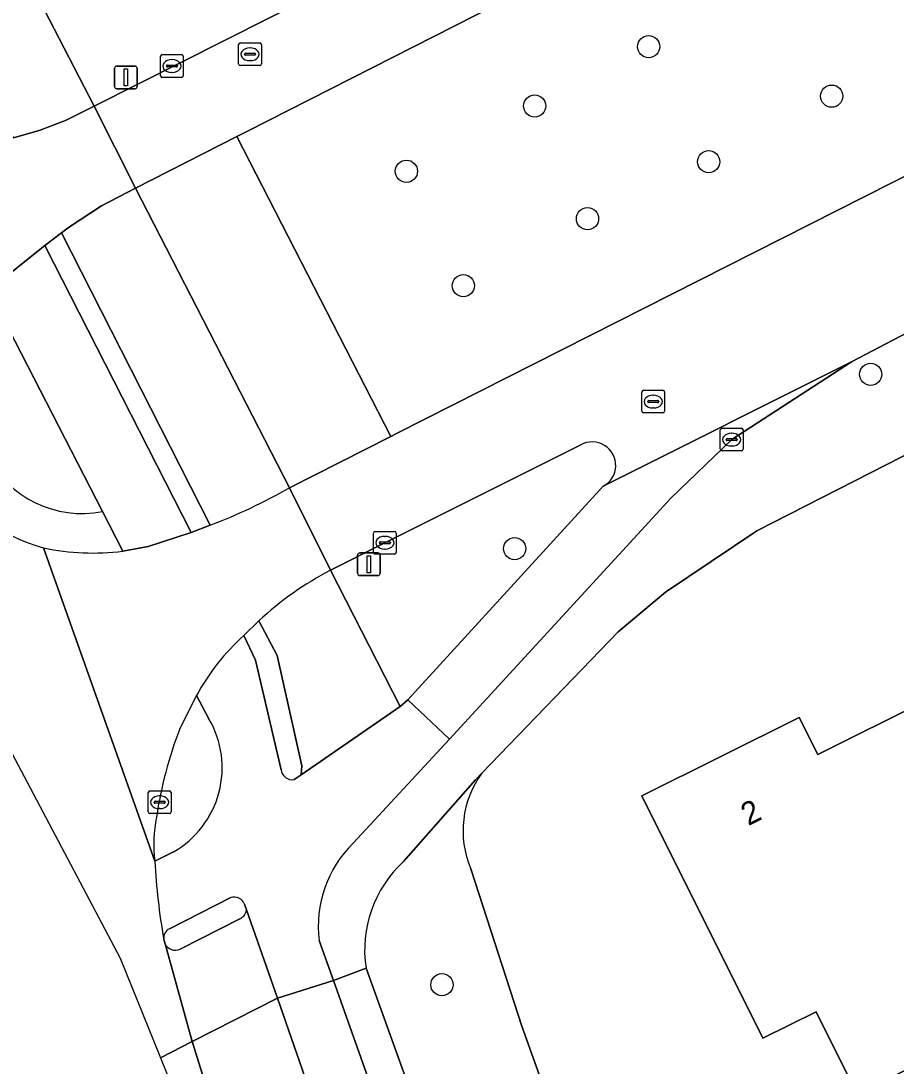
# Model space of a CAD drawing. Extents: x 162722 to 165104, y 384719 to 386284.
# Drawn here: x 163607.18 to 163645.69, y 384931.5 to 384977.51 of the extents above; entities that cross this region are included whole.
import ezdxf

# ---------------------------------------------------------------- set-up
doc = ezdxf.new("R2010")
doc.units = 0
for name, color, linetype in [('IMGEO_Berm_groen', 7, 'Continuous'), ('IMGEO_Boom', 7, 'Continuous'), ('IMGEO_Erf', 7, 'Continuous'), ('IMGEO_Fietspad_gesloten', 7, 'Continuous'), ('IMGEO_Fietspad_open', 7, 'Continuous'), ('IMGEO_Kolk', 7, 'Continuous'), ('IMGEO_Lichtmast', 7, 'Continuous'), ('IMGEO_Pand', 7, 'Continuous'), ('IMGEO_Pand_nummerreeks', 7, 'Continuous'), ('IMGEO_Rijbaan_lokaal_gesloten', 7, 'Continuous'), ('IMGEO_Rijbaan_lokaal_open', 7, 'Continuous'), ('IMGEO_Rioolput', 7, 'Continuous'), ('IMGEO_Verkeerseiland_groen', 7, 'Continuous'), ('IMGEO_Verkeerseiland_open', 7, 'Continuous'), ('IMGEO_Voetpad_open', 7, 'Continuous')]:
    doc.layers.add(name, color=color, linetype=linetype)

msp = doc.modelspace()

# ---------------------------------------------------------------- linework, layer by layer
at = {"layer": 'IMGEO_Berm_groen'}
msp.add_lwpolyline([(163672.137, 384983.875), (163665.451, 384997.209), (163617.155, 384972.654), (163616.682, 384972.414), (163623.451, 384959.212), (163623.737, 384959.356)], close=True, dxfattribs=at)
for points in [[(163627.464, 384944.399), (163627.176, 384944.099), (163624.016, 384940.508)], [(163636.133, 384914.976), (163631.785, 384926.085), (163629.221, 384933.258), (163627.34, 384939.051), (163626.969, 384940.192)], [(163624.349, 384930.308), (163622.364, 384935.815), (163620.933, 384935.266), (163622.786, 384930.059), (163624.072, 384926.688)], [(163622.364, 384935.815), (163624.349, 384930.308)], [(163620.165, 384929.593), (163618.465, 384934.488), (163614.715, 384932.593), (163615.167, 384931.135)]]:
    msp.add_lwpolyline(points, dxfattribs=at)
for centre, radius, start, end in [((163630.936, 384941.858), 4.303, 143.8027, 202.776), ((163627.569, 384936.62), 5.267, 132.4233, 188.7912)]:
    msp.add_arc(centre, radius, start, end, dxfattribs=at)
at = {"layer": 'IMGEO_Boom'}
for centre in [(163634.798, 384976.374), (163642.854, 384974.195), (163629.782, 384973.764), (163624.142, 384970.89), (163637.443, 384971.307), (163632.109, 384968.801), (163626.647, 384965.85), (163644.568, 384961.955), (163628.901, 384954.279), (163625.702, 384935.086)]:
    msp.add_circle(centre, 0.489, dxfattribs=at)
at = {"layer": 'IMGEO_Erf'}
for points in [[(163689.085, 384888.134), (163687.084, 384890.632), (163676.468, 384903.753), (163673.969, 384906.848), (163673.753, 384907.134), (163665.55, 384917.268), (163665.421, 384917.261), (163660.75, 384923.114), (163663.751, 384924.681), (163669.399, 384920.052), (163676.37, 384925.254), (163699.363, 384942.796), (163694.404, 384952.9), (163692.876, 384955.959), (163685.319, 384971.004), (163683.732, 384974.099), (163682.29, 384976.876), (163639.563, 384955.061), (163635.539, 384952.364), (163633.451, 384950.624), (163627.464, 384944.399)], [(163626.969, 384940.192), (163627.34, 384939.051), (163629.221, 384933.258), (163631.785, 384926.085), (163636.133, 384914.976), (163649.374, 384886.592), (163654.894, 384875.166), (163656.977, 384876.206), (163663.771, 384867.845), (163681.501, 384845.463), (163682.422, 384844.301), (163682.516, 384843.215), (163683.525, 384843.812)]]:
    msp.add_lwpolyline(points, dxfattribs=at)
msp.add_lwpolyline([(163649.213, 384930.337), (163648.201, 384932.371), (163643.97, 384930.266), (163642.165, 384933.895), (163639.816, 384932.727), (163634.505, 384943.403), (163641.429, 384946.847), (163642.236, 384945.225), (163646.981, 384947.585), (163651.375, 384938.752), (163652.6, 384939.361), (163655.527, 384933.478)], close=True, dxfattribs=at)
msp.add_arc((163630.936, 384941.858), 4.303, 143.8027, 202.776, dxfattribs=at)
at = {"layer": 'IMGEO_Fietspad_gesloten'}
msp.add_lwpolyline([(163605.766, 384965.649), (163606.647, 384963.933), (163610.765, 384955.911), (163611.662, 384954.164), (163612.774, 384954.367), (163614.676, 384954.988), (163608.237, 384967.62)], close=True, dxfattribs=at)
for points in [[(163618.629, 384944.549), (163617.497, 384949.377), (163616.983, 384950.452)], [(163614.904, 384947.813), (163615.451, 384946.793)], [(163626.042, 384945.9), (163624.199, 384947.63), (163623.863, 384947.325), (163619.504, 384944.324), (163619.199, 384944.112)], [(163621.795, 384941.309), (163626.042, 384945.9)], [(163613.893, 384940.933), (163613.069, 384940.525)], [(163613.713, 384937.548), (163616.415, 384938.919)], [(163617.023, 384938.636), (163617.111, 384938.385), (163618.465, 384934.488), (163620.933, 384935.266), (163620.305, 384937.032)], [(163624.072, 384926.688), (163622.786, 384930.059), (163620.933, 384935.266), (163618.465, 384934.488), (163620.165, 384929.593)]]:
    msp.add_lwpolyline(points, dxfattribs=at)
for centre, radius, start, end in [((163623.63, 384943.077), 9.928, 132.0279, 151.5101), ((163611.77, 384944.634), 4.267, 299.8317, 30.3907), ((163619.124, 384944.604), 0.498, 186.3698, 278.6778), ((163625.355, 384937.671), 5.09, 134.3777, 187.2082), ((163641.453, 384942.055), 28.425, 183.0852, 190.0736), ((163616.561, 384938.439), 0.502, 23.1323, 106.9475), ((163613.905, 384937.148), 0.444, 115.6227, 188.4243)]:
    msp.add_arc(centre, radius, start, end, dxfattribs=at)
at = {"layer": 'IMGEO_Fietspad_open'}
msp.add_lwpolyline([(163632.803, 384957.024), (163624.199, 384947.63), (163626.042, 384945.9), (163634.652, 384955.269), (163635.78, 384956.505), (163638.454, 384959.078), (163643.731, 384962.5)], close=True, dxfattribs=at)
at = {"layer": 'IMGEO_Kolk'}
for p, q in [((163613.323, 384975.096), (163613.323, 384975.948)), ((163613.398, 384976.022), (163614.25, 384976.022)), ((163614.324, 384975.948), (163614.324, 384975.096)), ((163613.582, 384975.516), (163613.582, 384975.528)), ((163613.625, 384975.565), (163614.023, 384975.565)), ((163613.811, 384975.802), (163613.836, 384975.802)), ((163614.066, 384975.528), (163614.066, 384975.516)), ((163614.02, 384975.479), (163613.622, 384975.479)), ((163613.834, 384975.242), (163613.809, 384975.242)), ((163614.25, 384975.022), (163613.398, 384975.022)), ((163637.953, 384958.652), (163637.953, 384959.504)), ((163638.028, 384959.578), (163638.88, 384959.578)), ((163638.954, 384959.504), (163638.954, 384958.652)), ((163638.212, 384959.072), (163638.212, 384959.084)), ((163638.65, 384959.035), (163638.252, 384959.035)), ((163638.255, 384959.121), (163638.653, 384959.121)), ((163638.441, 384959.358), (163638.466, 384959.358)), ((163638.696, 384959.084), (163638.696, 384959.072)), ((163638.88, 384958.578), (163638.028, 384958.578)), ((163638.464, 384958.798), (163638.439, 384958.798)), ((163622.693, 384954.113), (163622.693, 384954.965)), ((163622.768, 384955.039), (163623.62, 384955.039)), ((163623.181, 384954.819), (163623.206, 384954.819)), ((163623.694, 384954.965), (163623.694, 384954.113)), ((163622.952, 384954.533), (163622.952, 384954.545)), ((163623.39, 384954.496), (163622.992, 384954.496)), ((163622.995, 384954.582), (163623.393, 384954.582)), ((163623.436, 384954.545), (163623.436, 384954.533)), ((163623.62, 384954.039), (163622.768, 384954.039)), ((163623.204, 384954.259), (163623.179, 384954.259)), ((163612.783, 384942.691), (163612.783, 384943.543)), ((163612.858, 384943.617), (163613.71, 384943.617)), ((163613.271, 384943.397), (163613.296, 384943.397)), ((163613.784, 384943.543), (163613.784, 384942.691)), ((163613.042, 384943.111), (163613.042, 384943.123)), ((163613.48, 384943.074), (163613.082, 384943.074)), ((163613.085, 384943.16), (163613.483, 384943.16)), ((163613.294, 384942.837), (163613.269, 384942.837)), ((163613.526, 384943.123), (163613.526, 384943.111)), ((163613.71, 384942.617), (163612.858, 384942.617))]:
    msp.add_line(p, q, dxfattribs=at)
for points in [[(163613.323, 384975.096), (163613.323, 384975.948)], [(163613.398, 384976.022), (163614.25, 384976.022)], [(163614.324, 384975.948), (163614.324, 384975.096)], [(163614.25, 384975.022), (163613.398, 384975.022)], [(163637.953, 384958.652), (163637.953, 384959.504)], [(163638.028, 384959.578), (163638.88, 384959.578)], [(163638.954, 384959.504), (163638.954, 384958.652)], [(163638.88, 384958.578), (163638.028, 384958.578)], [(163622.693, 384954.113), (163622.693, 384954.965)], [(163622.768, 384955.039), (163623.62, 384955.039)], [(163623.694, 384954.965), (163623.694, 384954.113)], [(163623.62, 384954.039), (163622.768, 384954.039)], [(163612.783, 384942.691), (163612.783, 384943.543)], [(163612.858, 384943.617), (163613.71, 384943.617)], [(163613.784, 384943.543), (163613.784, 384942.691)], [(163613.71, 384942.617), (163612.858, 384942.617)]]:
    msp.add_lwpolyline(points, dxfattribs=at)
for centre, radius, start, end in [((163613.4, 384975.946), 0.0765, 91.552, 178.448), ((163613.4, 384975.946), 0.0765, 91.552, 178.448), ((163614.248, 384975.946), 0.0765, 1.552, 88.448), ((163614.248, 384975.946), 0.0765, 1.552, 88.448), ((163613.622, 384975.525), 0.0403, 85.8775, 175.7526), ((163613.619, 384975.515), 0.0366, 178.938, 274.7102), ((163614.023, 384975.522), 0.043, 264.8664, 352.4533), ((163614.027, 384975.527), 0.0386, 1.7309, 96.639), ((163613.4, 384975.098), 0.0765, 181.552, 268.448), ((163613.4, 384975.098), 0.0765, 181.552, 268.448), ((163614.248, 384975.098), 0.0765, 271.552, 358.448), ((163614.248, 384975.098), 0.0765, 271.552, 358.448), ((163638.03, 384959.502), 0.0765, 91.552, 178.448), ((163638.03, 384959.502), 0.0765, 91.552, 178.448), ((163638.878, 384959.502), 0.0765, 1.552, 88.448), ((163638.878, 384959.502), 0.0765, 1.552, 88.448), ((163638.252, 384959.081), 0.0403, 85.8775, 175.7526), ((163638.249, 384959.071), 0.0366, 178.938, 274.7102), ((163638.653, 384959.078), 0.043, 264.8664, 352.4533), ((163638.657, 384959.083), 0.0386, 1.7309, 96.639), ((163638.03, 384958.654), 0.0765, 181.552, 268.448), ((163638.03, 384958.654), 0.0765, 181.552, 268.448), ((163638.878, 384958.654), 0.0765, 271.552, 358.448), ((163638.878, 384958.654), 0.0765, 271.552, 358.448), ((163622.77, 384954.963), 0.0765, 91.552, 178.448), ((163622.77, 384954.963), 0.0765, 91.552, 178.448), ((163623.618, 384954.963), 0.0765, 1.552, 88.448), ((163623.618, 384954.963), 0.0765, 1.552, 88.448), ((163622.992, 384954.542), 0.0403, 85.8775, 175.7526), ((163622.989, 384954.532), 0.0366, 178.938, 274.7102), ((163623.393, 384954.539), 0.043, 264.8664, 352.4533), ((163623.397, 384954.544), 0.0386, 1.7309, 96.639), ((163622.77, 384954.115), 0.0765, 181.552, 268.448), ((163622.77, 384954.115), 0.0765, 181.552, 268.448), ((163623.618, 384954.115), 0.0765, 271.552, 358.448), ((163623.618, 384954.115), 0.0765, 271.552, 358.448), ((163612.86, 384943.541), 0.0765, 91.552, 178.448), ((163612.86, 384943.541), 0.0765, 91.552, 178.448), ((163613.708, 384943.541), 0.0765, 1.552, 88.448), ((163613.708, 384943.541), 0.0765, 1.552, 88.448), ((163613.082, 384943.12), 0.0403, 85.8775, 175.7526), ((163613.079, 384943.11), 0.0366, 178.938, 274.7102), ((163613.483, 384943.117), 0.043, 264.8664, 352.4533), ((163613.487, 384943.122), 0.0386, 1.7309, 96.639), ((163612.86, 384942.693), 0.0765, 181.552, 268.448), ((163612.86, 384942.693), 0.0765, 181.552, 268.448), ((163613.708, 384942.693), 0.0765, 271.552, 358.448), ((163613.708, 384942.693), 0.0765, 271.552, 358.448)]:
    msp.add_arc(centre, radius, start, end, dxfattribs=at)
for centre, major_axis, ratio, start_param, end_param in [((163613.81, 384975.522), (-0.387, 0.002), 0.722429, 4.712389, 7.853982), ((163613.835, 384975.522), (-0.39, 0.002), 0.717154, 1.570796, 4.712389), ((163638.44, 384959.078), (-0.387, 0.002), 0.722429, 4.712389, 7.853982), ((163638.465, 384959.078), (-0.39, 0.002), 0.717154, 1.570796, 4.712389), ((163623.18, 384954.539), (-0.387, 0.002), 0.722429, 4.712389, 7.853982), ((163623.205, 384954.539), (-0.39, 0.002), 0.717154, 1.570796, 4.712389), ((163613.27, 384943.117), (-0.387, 0.002), 0.722429, 4.712389, 7.853982), ((163613.295, 384943.117), (-0.39, 0.002), 0.717154, 1.570796, 4.712389)]:
    msp.add_ellipse(centre, major_axis=major_axis, ratio=ratio, start_param=start_param, end_param=end_param, dxfattribs=at)
at = {"layer": 'IMGEO_Lichtmast'}
for p, q in [((163611.4, 384975.519), (163612.19, 384975.519)), ((163612.19, 384975.519), (163611.4, 384975.519)), ((163611.3, 384974.619), (163611.3, 384975.419)), ((163611.3, 384975.419), (163611.3, 384974.619)), ((163612.29, 384975.419), (163612.29, 384974.619)), ((163612.29, 384974.619), (163612.29, 384975.419)), ((163612.19, 384974.519), (163611.4, 384974.519)), ((163611.4, 384974.519), (163612.19, 384974.519)), ((163621.996, 384953.194), (163621.996, 384953.994)), ((163621.996, 384953.994), (163621.996, 384953.194)), ((163622.096, 384954.094), (163622.886, 384954.094)), ((163622.886, 384954.094), (163622.096, 384954.094)), ((163622.986, 384953.994), (163622.986, 384953.194)), ((163622.986, 384953.194), (163622.986, 384953.994)), ((163622.886, 384953.094), (163622.096, 384953.094)), ((163622.096, 384953.094), (163622.886, 384953.094))]:
    msp.add_line(p, q, dxfattribs=at)
for points in [[(163611.72, 384975.394), (163611.87, 384975.394), (163611.87, 384974.644), (163611.72, 384974.644), (163611.72, 384975.394)], [(163622.416, 384953.969), (163622.566, 384953.969), (163622.566, 384953.219), (163622.416, 384953.219), (163622.416, 384953.969)]]:
    msp.add_lwpolyline(points, dxfattribs=at)
for centre, start, end in [((163611.4, 384975.419), 90, 180), ((163611.4, 384975.419), 90, 180), ((163612.19, 384975.419), 0, 90), ((163612.19, 384975.419), 360, 90), ((163611.4, 384974.619), 180, 270), ((163611.4, 384974.619), 180, 270), ((163612.19, 384974.619), 270, 0), ((163612.19, 384974.619), 270, 0), ((163622.096, 384953.994), 90, 180), ((163622.096, 384953.994), 90, 180), ((163622.886, 384953.994), 0, 90), ((163622.886, 384953.994), 360, 90), ((163622.096, 384953.194), 180, 270), ((163622.096, 384953.194), 180, 270), ((163622.886, 384953.194), 270, 0), ((163622.886, 384953.194), 270, 0)]:
    msp.add_arc(centre, 0.1, start, end, dxfattribs=at)
at = {"layer": 'IMGEO_Pand'}
msp.add_lwpolyline([(163643.97, 384930.266), (163648.201, 384932.371), (163649.213, 384930.337), (163655.527, 384933.478), (163652.6, 384939.361), (163651.375, 384938.752), (163646.981, 384947.585), (163642.236, 384945.225), (163641.429, 384946.847), (163634.505, 384943.403), (163639.816, 384932.727), (163642.165, 384933.895)], close=True, dxfattribs=at)
at = {"layer": 'IMGEO_Rijbaan_lokaal_gesloten'}
for points in [[(163603.913, 384963.327), (163593.981, 384975.642), (163591.789, 384978.283), (163591.726, 384978.376), (163590.666, 384979.947), (163589.269, 384982.185), (163587.703, 384981.381), (163611.55, 384936.251), (163613.318, 384931.873)], [(163605.766, 384965.649), (163608.237, 384967.62), (163608.959, 384968.183), (163609.316, 384968.444), (163610.732, 384969.361), (163612.225, 384970.148), (163610.401, 384973.756), (163610.263, 384973.679), (163609.166, 384973.136), (163608.025, 384972.694), (163606.849, 384972.355)], [(163620.8, 384953.334), (163618.991, 384956.952)], [(163615.509, 384955.308), (163614.676, 384954.988), (163612.774, 384954.367), (163611.662, 384954.164)], [(163608.18, 384954.309), (163613.069, 384940.525)], [(163613.069, 384940.525), (163608.18, 384954.309)], [(163616.983, 384950.452), (163617.651, 384951.107)], [(163614.17, 384946.348), (163614.904, 384947.813)], [(163613.318, 384931.873), (163614.715, 384932.593), (163613.52, 384936.886), (163613.466, 384937.083)], [(163615.167, 384931.135), (163614.715, 384932.593), (163613.318, 384931.873), (163619.127, 384917.491), (163661.347, 384836.226)]]:
    msp.add_lwpolyline(points, dxfattribs=at)
for centre, radius, start, end in [((163609.833, 384960.61), 6.514, 155.3473, 255.2964), ((163605.925, 384980.117), 26.596, 291.1227, 299.4253), ((163610.367, 384964.953), 10.866, 258.3874, 276.8435), ((163627.741, 384940.179), 14.873, 117.8185, 132.7181), ((163623.63, 384943.077), 9.928, 132.0279, 151.5101), ((163631.633, 384939.653), 18.703, 159.0233, 171.3546), ((163619.014, 384941.269), 5.991, 168.4953, 187.1335), ((163641.453, 384942.055), 28.425, 183.0852, 190.0736)]:
    msp.add_arc(centre, radius, start, end, dxfattribs=at)
at = {"layer": 'IMGEO_Rijbaan_lokaal_open'}
for points in [[(163621.953, 384979.595), (163610.401, 384973.756), (163612.225, 384970.148), (163616.682, 384972.414), (163617.155, 384972.654), (163665.451, 384997.209)], [(163677.489, 384986.586), (163672.137, 384983.875), (163623.737, 384959.356), (163623.451, 384959.212), (163618.991, 384956.952), (163620.8, 384953.334), (163623.194, 384954.539), (163631.813, 384958.848)], [(163632.803, 384957.024), (163643.731, 384962.5), (163648.623, 384965.068), (163648.716, 384965.114), (163651.654, 384966.572), (163666.306, 384974.039)]]:
    msp.add_lwpolyline(points, dxfattribs=at)
msp.add_arc((163632.314, 384957.939), 1.038, 298.1225, 118.8605, dxfattribs=at)
at = {"layer": 'IMGEO_Rioolput'}
for p, q in [((163616.759, 384975.614), (163616.759, 384976.466)), ((163616.834, 384976.54), (163617.686, 384976.54)), ((163617.76, 384976.466), (163617.76, 384975.614)), ((163617.018, 384976.034), (163617.018, 384976.046)), ((163617.456, 384975.997), (163617.058, 384975.997)), ((163617.061, 384976.083), (163617.459, 384976.083)), ((163617.247, 384976.32), (163617.272, 384976.32)), ((163617.502, 384976.046), (163617.502, 384976.034)), ((163617.686, 384975.54), (163616.834, 384975.54)), ((163617.27, 384975.76), (163617.245, 384975.76)), ((163634.575, 384961.252), (163635.427, 384961.252)), ((163634.5, 384960.326), (163634.5, 384961.178)), ((163634.802, 384960.795), (163635.2, 384960.795)), ((163634.988, 384961.032), (163635.013, 384961.032)), ((163635.501, 384961.178), (163635.501, 384960.326)), ((163634.759, 384960.746), (163634.759, 384960.758)), ((163635.197, 384960.709), (163634.799, 384960.709)), ((163635.011, 384960.472), (163634.986, 384960.472)), ((163635.243, 384960.758), (163635.243, 384960.746)), ((163635.427, 384960.252), (163634.575, 384960.252))]:
    msp.add_line(p, q, dxfattribs=at)
for points in [[(163616.759, 384975.614), (163616.759, 384976.466)], [(163616.834, 384976.54), (163617.686, 384976.54)], [(163617.76, 384976.466), (163617.76, 384975.614)], [(163617.686, 384975.54), (163616.834, 384975.54)], [(163634.575, 384961.252), (163635.427, 384961.252)], [(163634.5, 384960.326), (163634.5, 384961.178)], [(163635.501, 384961.178), (163635.501, 384960.326)], [(163635.427, 384960.252), (163634.575, 384960.252)]]:
    msp.add_lwpolyline(points, dxfattribs=at)
for centre, radius, start, end in [((163616.836, 384976.464), 0.0765, 91.552, 178.448), ((163616.836, 384976.464), 0.0765, 91.552, 178.448), ((163617.684, 384976.464), 0.0765, 1.552, 88.448), ((163617.684, 384976.464), 0.0765, 1.552, 88.448), ((163617.058, 384976.043), 0.0403, 85.8775, 175.7526), ((163617.055, 384976.033), 0.0366, 178.938, 274.7102), ((163617.459, 384976.04), 0.043, 264.8664, 352.4533), ((163617.463, 384976.045), 0.0386, 1.7309, 96.639), ((163616.836, 384975.616), 0.0765, 181.552, 268.448), ((163616.836, 384975.616), 0.0765, 181.552, 268.448), ((163617.684, 384975.616), 0.0765, 271.552, 358.448), ((163617.684, 384975.616), 0.0765, 271.552, 358.448), ((163634.577, 384961.176), 0.0765, 91.552, 178.448), ((163634.577, 384961.176), 0.0765, 91.552, 178.448), ((163635.425, 384961.176), 0.0765, 1.552, 88.448), ((163635.425, 384961.176), 0.0765, 1.552, 88.448), ((163634.799, 384960.755), 0.0403, 85.8775, 175.7526), ((163635.204, 384960.757), 0.0386, 1.7309, 96.639), ((163634.577, 384960.328), 0.0765, 181.552, 268.448), ((163634.577, 384960.328), 0.0765, 181.552, 268.448), ((163634.796, 384960.745), 0.0366, 178.938, 274.7102), ((163635.2, 384960.752), 0.043, 264.8664, 352.4533), ((163635.425, 384960.328), 0.0765, 271.552, 358.448), ((163635.425, 384960.328), 0.0765, 271.552, 358.448)]:
    msp.add_arc(centre, radius, start, end, dxfattribs=at)
for centre, major_axis, ratio, start_param, end_param in [((163617.246, 384976.04), (-0.387, 0.002), 0.722429, 4.712389, 7.853982), ((163617.271, 384976.04), (-0.39, 0.002), 0.717154, 1.570796, 4.712389), ((163634.987, 384960.752), (-0.387, 0.002), 0.722429, 4.712389, 7.853982), ((163635.012, 384960.752), (-0.39, 0.002), 0.717154, 1.570796, 4.712389)]:
    msp.add_ellipse(centre, major_axis=major_axis, ratio=ratio, start_param=start_param, end_param=end_param, dxfattribs=at)
at = {"layer": 'IMGEO_Verkeerseiland_groen'}
for points in [[(163607.328, 384979.729), (163610.401, 384973.756), (163621.953, 384979.595)], [(163610.765, 384955.911), (163606.647, 384963.933)], [(163631.813, 384958.848), (163623.194, 384954.539), (163620.8, 384953.334), (163623.863, 384947.325), (163624.199, 384947.63), (163632.803, 384957.024)]]:
    msp.add_lwpolyline(points, dxfattribs=at)
msp.add_lwpolyline([(163616.682, 384972.414), (163612.225, 384970.148), (163618.991, 384956.952), (163623.451, 384959.212)], close=True, dxfattribs=at)
for centre, radius, start, end in [((163609.868, 384960.519), 4.694, 133.3298, 281.0165), ((163632.314, 384957.939), 1.038, 298.1225, 118.8605)]:
    msp.add_arc(centre, radius, start, end, dxfattribs=at)
at = {"layer": 'IMGEO_Verkeerseiland_open'}
msp.add_lwpolyline([(163608.237, 384967.62), (163614.676, 384954.988), (163615.509, 384955.308), (163608.959, 384968.183)], close=True, dxfattribs=at)
for points in [[(163611.662, 384954.164), (163610.765, 384955.911)], [(163619.199, 384944.112), (163619.504, 384944.324), (163619.538, 384944.719), (163618.456, 384949.572), (163617.651, 384951.107), (163616.983, 384950.452), (163617.497, 384949.377), (163618.629, 384944.549)], [(163615.451, 384946.793), (163614.904, 384947.813), (163614.17, 384946.348)], [(163613.069, 384940.525), (163613.893, 384940.933)], [(163616.415, 384938.919), (163613.713, 384937.548)], [(163617.111, 384938.385), (163617.023, 384938.636)], [(163614.183, 384936.646), (163616.805, 384937.984)], [(163613.466, 384937.083), (163613.52, 384936.886)]]:
    msp.add_lwpolyline(points, dxfattribs=at)
for centre, radius, start, end in [((163609.868, 384960.519), 4.694, 133.3298, 281.0165), ((163609.833, 384960.61), 6.514, 155.3473, 255.2964), ((163610.367, 384964.953), 10.866, 258.3874, 276.8435), ((163611.77, 384944.634), 4.267, 299.8317, 30.3907), ((163631.633, 384939.653), 18.703, 159.0233, 171.3546), ((163619.124, 384944.604), 0.498, 186.3698, 278.6778), ((163619.014, 384941.269), 5.991, 168.4953, 187.1335), ((163616.561, 384938.439), 0.502, 23.1323, 106.9475), ((163616.605, 384938.454), 0.51, 293.0249, 352.2812), ((163613.905, 384937.148), 0.444, 115.6227, 188.4243), ((163613.976, 384937.109), 0.507, 206.0814, 294.119)]:
    msp.add_arc(centre, radius, start, end, dxfattribs=at)
at = {"layer": 'IMGEO_Voetpad_open'}
msp.add_lwpolyline([(163610.401, 384973.756), (163607.328, 384979.729), (163603.27, 384979.185), (163603.549, 384978.887), (163606.849, 384972.355), (163608.025, 384972.694), (163609.166, 384973.136), (163610.263, 384973.679)], close=True, dxfattribs=at)
for points in [[(163624.016, 384940.508), (163627.176, 384944.099), (163627.464, 384944.399), (163633.451, 384950.624), (163635.539, 384952.364), (163639.563, 384955.061), (163682.29, 384976.876)], [(163618.991, 384956.952), (163612.225, 384970.148), (163610.732, 384969.361), (163609.316, 384968.444), (163608.959, 384968.183), (163615.509, 384955.308)], [(163648.623, 384965.068), (163643.731, 384962.5), (163638.454, 384959.078), (163635.78, 384956.505), (163634.652, 384955.269), (163626.042, 384945.9), (163621.795, 384941.309)], [(163617.651, 384951.107), (163618.456, 384949.572), (163619.538, 384944.719), (163619.504, 384944.324), (163623.863, 384947.325), (163620.8, 384953.334)], [(163613.52, 384936.886), (163614.715, 384932.593), (163618.465, 384934.488), (163617.111, 384938.385)], [(163616.805, 384937.984), (163614.183, 384936.646)], [(163620.305, 384937.032), (163620.933, 384935.266), (163622.364, 384935.815)]]:
    msp.add_lwpolyline(points, dxfattribs=at)
for centre, radius, start, end in [((163605.925, 384980.117), 26.596, 291.1227, 299.4253), ((163627.741, 384940.179), 14.873, 117.8185, 132.7181), ((163625.355, 384937.671), 5.09, 134.3777, 187.2082), ((163627.569, 384936.62), 5.267, 132.4233, 188.7912), ((163616.605, 384938.454), 0.51, 293.0249, 352.2812), ((163613.976, 384937.109), 0.507, 206.0814, 294.119)]:
    msp.add_arc(centre, radius, start, end, dxfattribs=at)

# ---------------------------------------------------------------- texts
at = {"layer": 'IMGEO_Pand_nummerreeks'}
msp.add_text('2', height=1, rotation=26.4458, dxfattribs=at).set_placement((163639.179, 384942.064))

doc.saveas('drawing.dxf')
